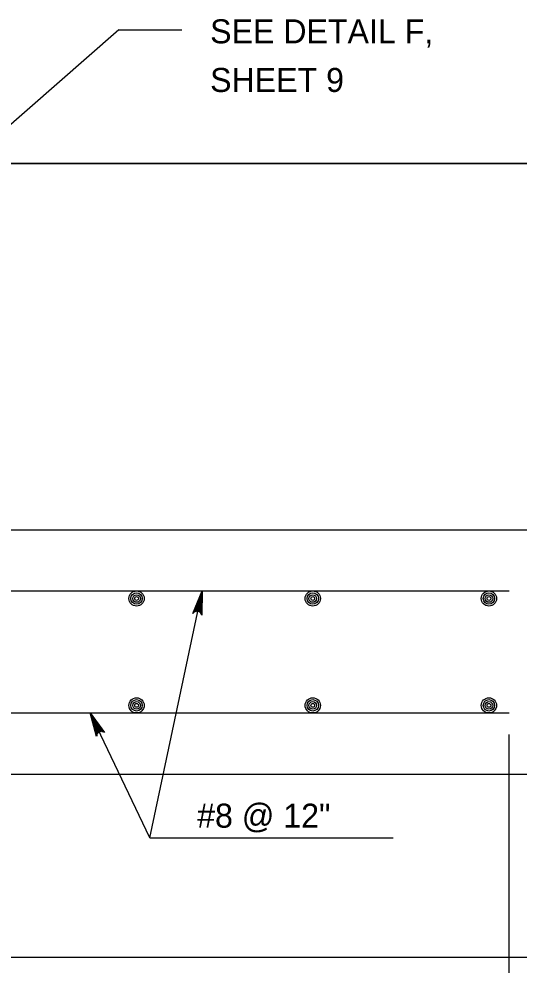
# Model space of a CAD drawing. Extents: x 636530 to 644067, y 294168 to 299122.
# Drawn here: x 641763.9 to 641826.4, y 296374 to 296492.2 of the extents above; entities that cross this region are included whole.
import ezdxf

# ---------------------------------------------------------------- set-up
doc = ezdxf.new("R2010")
doc.units = 0
doc.layers.add('1', color=7, linetype='Continuous')

msp = doc.modelspace()

# ---------------------------------------------------------------- linework, layer by layer
at = {"layer": '1'}
for p, q in [((641776.42, 296490.81), (641760.27, 296476.71)), ((641776.42, 296490.81), (641784.28, 296490.81)), ((641757.56, 296474.1), (641908.1, 296474.1)), ((641680.41, 296428.38), (641832.81, 296428.38)), ((641688.03, 296420.76), (641825.19, 296420.76)), ((641780.3, 296389.92), (641786.84, 296420.76)), ((641688.03, 296405.52), (641825.19, 296405.52)), ((641780.3, 296389.92), (641772.85, 296405.52)), ((641825.19, 296362.31), (641825.19, 296402.83)), ((641680.41, 296397.9), (641832.81, 296397.9)), ((641780.3, 296389.92), (641810.67, 296389.92)), ((641665.17, 296375.04), (641848.05, 296375.04))]:
    msp.add_line(p, q, dxfattribs=at)
msp.add_lwpolyline([(641902.93, 296456.85), (641908.1, 296459.39), (641908.1, 296474.1), (641757.56, 296474.1), (641757.56, 296472.19), (641756.61, 296472.19), (641756.61, 296428.38), (641832.81, 296428.38), (641853.13, 296448.7), (641908.1, 296448.7), (641908.1, 296455.87), (641913.06, 296458.22)], close=True, dxfattribs=at)
for points in [[(641786.84, 296420.76), (641786.77, 296417.72), (641786.72, 296417.85), (641786.66, 296417.98), (641786.58, 296418.06), (641786.49, 296418.14), (641786.4, 296418.18), (641786.3, 296418.21), (641786.2, 296418.22), (641786.1, 296418.22), (641785.99, 296418.18), (641785.88, 296418.15), (641785.78, 296418.05), (641785.67, 296417.96), (641786.84, 296420.76), (641785.78, 296418.05), (641785.88, 296418.15), (641786.84, 296420.76), (641785.99, 296418.18), (641786.1, 296418.22), (641786.84, 296420.76), (641786.2, 296418.22), (641786.3, 296418.21), (641786.84, 296420.76), (641786.4, 296418.18), (641786.49, 296418.14), (641786.84, 296420.76), (641786.58, 296418.06), (641786.66, 296417.98), (641786.84, 296420.76), (641786.72, 296417.85)], [(641772.85, 296405.52), (641774.64, 296403.07), (641774.52, 296403.14), (641774.4, 296403.21), (641774.28, 296403.22), (641774.17, 296403.23), (641774.07, 296403.2), (641773.97, 296403.17), (641773.89, 296403.11), (641773.81, 296403.05), (641773.74, 296402.96), (641773.68, 296402.86), (641773.66, 296402.72), (641773.63, 296402.59), (641772.85, 296405.52), (641773.66, 296402.72), (641773.68, 296402.86), (641772.85, 296405.52), (641773.74, 296402.96), (641773.81, 296403.05), (641772.85, 296405.52), (641773.89, 296403.11), (641773.97, 296403.17), (641772.85, 296405.52), (641774.07, 296403.2), (641774.17, 296403.23), (641772.85, 296405.52), (641774.28, 296403.22), (641774.4, 296403.21), (641772.85, 296405.52), (641774.52, 296403.14)]]:
    msp.add_lwpolyline(points, dxfattribs=at)
for centre, radius in [((641778.63, 296419.81), 0.952), ((641778.63, 296419.81), 0.714), ((641800.64, 296419.81), 0.952), ((641800.64, 296419.81), 0.714), ((641822.65, 296419.81), 0.952), ((641822.65, 296419.81), 0.714), ((641778.63, 296419.81), 0.476), ((641778.63, 296419.81), 0.238), ((641800.64, 296419.81), 0.476), ((641800.64, 296419.81), 0.238), ((641822.65, 296419.81), 0.476), ((641822.65, 296419.81), 0.238), ((641778.63, 296406.47), 0.952), ((641800.64, 296406.47), 0.952), ((641822.65, 296406.47), 0.952), ((641778.63, 296406.47), 0.714), ((641778.63, 296406.47), 0.476), ((641778.63, 296406.47), 0.238), ((641800.64, 296406.47), 0.714), ((641800.64, 296406.47), 0.476), ((641800.64, 296406.47), 0.238), ((641822.65, 296406.47), 0.714), ((641822.65, 296406.47), 0.476), ((641822.65, 296406.47), 0.238)]:
    msp.add_circle(centre, radius, dxfattribs=at)

# ---------------------------------------------------------------- texts
for s, p in [('SEE DETAIL F,', (641787.82, 296489.12)), ('SHEET 9', (641787.82, 296483.05)), ('#8 @ 12"', (641786.2, 296391.2))]:
    msp.add_text(s, height=3, dxfattribs=at).set_placement(p)

doc.saveas('drawing.dxf')
